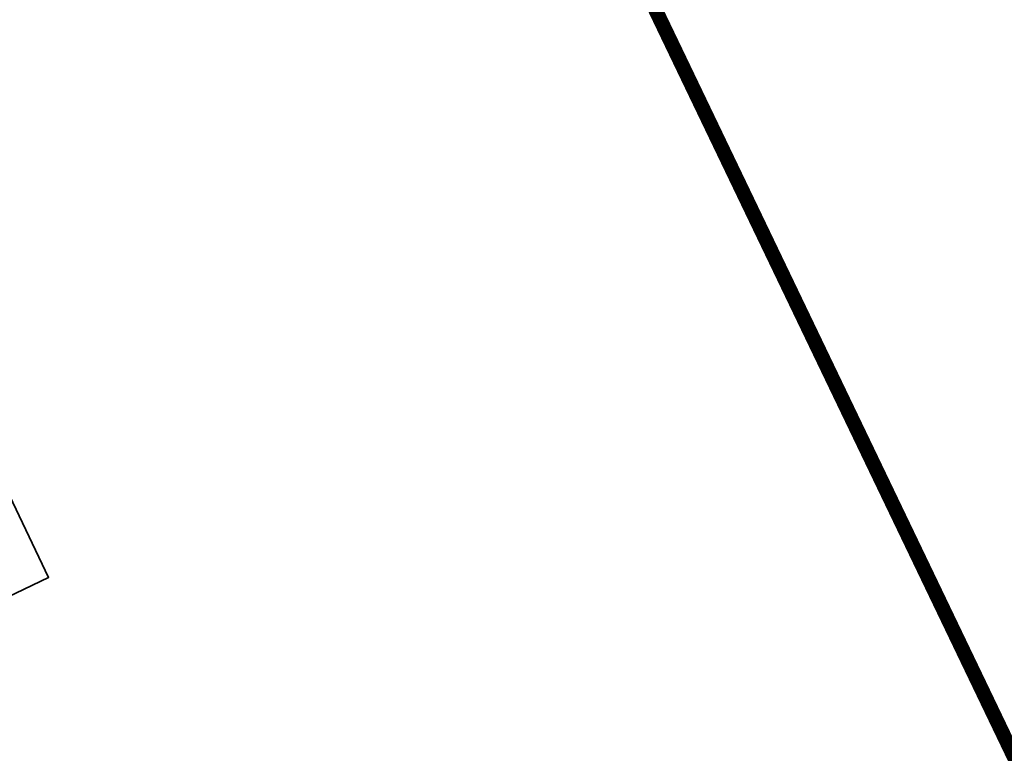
# Model space of a CAD drawing. Header units: metres. Extents: x 163628 to 167676, y 402708 to 405373.
# Tile 337 of 656: x 166354.5 to 166357.87, y 404362.84 to 404365.36. Entities that reach past the tile are written whole.
import ezdxf

# ---------------------------------------------------------------- set-up
doc = ezdxf.new("R2010")
doc.units = ezdxf.units.M
doc.linetypes.add('X-CA190022.004-UO-TXT_Tekst 1op200$0$AL-TEKENBLADGRENS', pattern=[11.5, 2.5, -1.5, 1, -1.5, 1, -1.5, 2.5])
for name, color, linetype, lineweight in [('X-CA190022.004-UO-BGT_Ondergrond$0$GE_401_OTDErf_Vlak_GEM', 253, 'Continuous', 9), ('X-CA190022.004-UO-BGT_Ondergrond$0$GE_601_PNDgrondvlakpand_Vlak_MV_GEM', 34, 'Continuous', 35), ('X-CA190022.004-UO-TXT_Tekst 1op200$0$X-XX-AL-TEKENBLADGRENS-G', 7, 'X-CA190022.004-UO-TXT_Tekst 1op200$0$AL-TEKENBLADGRENS', 35)]:
    doc.layers.add(name, color=color, linetype=linetype, lineweight=lineweight)

msp = doc.modelspace()

# ---------------------------------------------------------------- linework, layer by layer
at = {"layer": 'X-CA190022.004-UO-BGT_Ondergrond$0$GE_401_OTDErf_Vlak_GEM', "flags": 128}
msp.add_lwpolyline([(166350.084, 404374.44), (166354.096, 404376.388), (166356.443, 404371.536), (166354.175, 404370.439), (166355.294, 404368.125), (166352.917, 404366.976), (166354.596, 404363.445), (166348.268, 404360.409), (166345.216, 404366.772), (166345.824, 404367.067), (166346.79, 404367.536), (166346.031, 404369.157), (166346.212, 404369.242), (166344.946, 404371.945), (166350.084, 404374.44)], dxfattribs=at)
at = {"layer": 'X-CA190022.004-UO-BGT_Ondergrond$0$GE_601_PNDgrondvlakpand_Vlak_MV_GEM', "flags": 128}
msp.add_lwpolyline([(166354.175, 404370.439), (166355.294, 404368.125), (166352.917, 404366.976), (166354.596, 404363.445), (166348.268, 404360.409), (166345.216, 404366.772), (166345.824, 404367.067), (166346.79, 404367.536), (166346.031, 404369.157), (166346.212, 404369.242), (166344.946, 404371.945), (166350.084, 404374.44), (166354.096, 404376.388), (166356.443, 404371.536), (166354.175, 404370.439)], dxfattribs=at)
at = {"layer": 'X-CA190022.004-UO-TXT_Tekst 1op200$0$X-XX-AL-TEKENBLADGRENS-G', "const_width": 0.05, "flags": 128}
msp.add_lwpolyline([(166352.056, 404375.0141), (166369.8373, 404337.9441)], dxfattribs=at)

doc.saveas('drawing.dxf')
